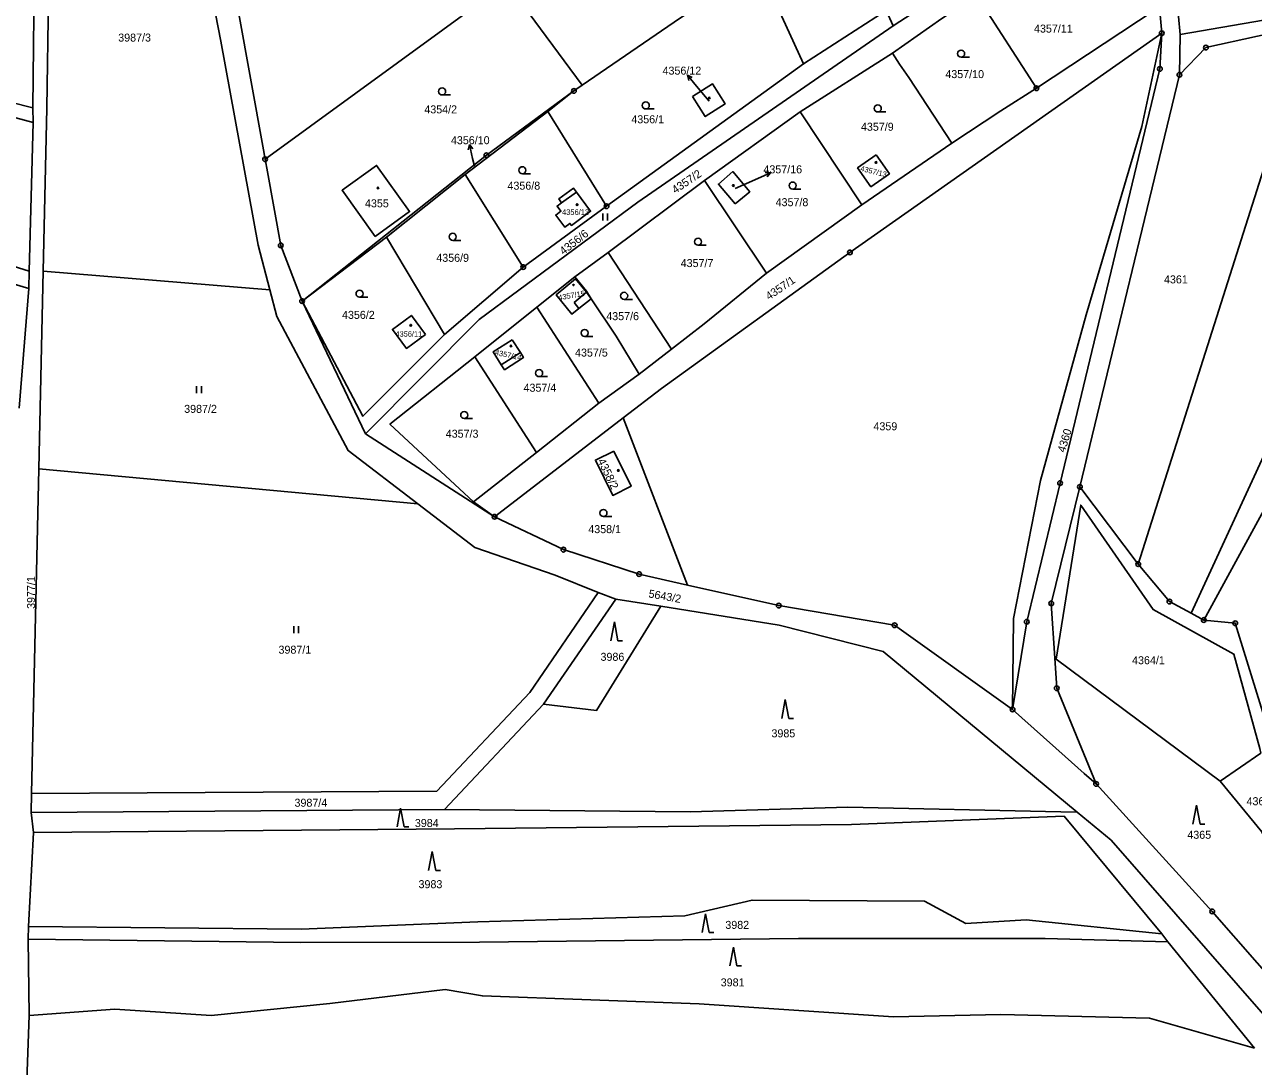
# Model space of a CAD drawing. Extents: x -644096 to -634268, y -1141430 to -1133463.
# Drawn here: x -639567.8 to -639306.8, y -1137209.8 to -1136988.4 of the extents above; entities that cross this region are included whole.
import ezdxf

# ---------------------------------------------------------------- set-up
doc = ezdxf.new("R2010")
doc.units = 0
for name, color, linetype in [('_CIVIL_CONSTRUCTION', 7, 'Continuous'), ('M_Svah_Nasyp', 7, 'Continuous'), ('M_Svah_Zarez', 7, 'Continuous'), ('spodek_zarez', 7, 'Continuous'), ('svrsek_osa_sjezdy', 7, 'Continuous'), ('svrsek_osa_terminal_VRT', 7, 'Continuous'), ('svrsek_osa_VRT', 7, 'Continuous'), ('svrsek_popisy_VRT', 7, 'Continuous'), ('terminal_VRT', 7, 'Continuous')]:
    doc.layers.add(name, color=color, linetype=linetype)

msp = doc.modelspace()

# ---------------------------------------------------------------- linework, layer by layer
at = {"layer": '_CIVIL_CONSTRUCTION'}
for centre, radius in [((-639326.24, -1136990.22), 0.5), ((-639326.24, -1136990.22), 0.0303), ((-639316.87, -1136993.28), 0.5), ((-639316.87, -1136993.28), 0.0303), ((-639326.65, -1136997.8), 0.5), ((-639326.65, -1136997.8), 0.0303), ((-639322.49, -1136999.05), 0.5), ((-639322.49, -1136999.05), 0.0303), ((-639451.12, -1137002.49), 0.5), ((-639451.12, -1137002.49), 0.0303), ((-639352.88, -1137001.92), 0.5), ((-639352.88, -1137001.92), 0.0303), ((-639516.73, -1137017.01), 0.5), ((-639469.73, -1137016.14), 0.5), ((-639469.73, -1137016.14), 0.0303), ((-639516.73, -1137017.01), 0.0303), ((-639444.2, -1137027), 0.5), ((-639444.2, -1137027), 0.0303), ((-639513.42, -1137035.3), 0.5), ((-639513.42, -1137035.3), 0.0303), ((-639392.51, -1137036.8), 0.5), ((-639392.51, -1137036.8), 0.0303), ((-639461.91, -1137039.92), 0.5), ((-639461.91, -1137039.92), 0.0303), ((-639508.89, -1137047.15), 0.5), ((-639508.89, -1137047.15), 0.0303), ((-639347.85, -1137085.82), 0.5), ((-639347.85, -1137085.82), 0.0303), ((-639343.62, -1137086.62), 0.5), ((-639343.62, -1137086.62), 0.0303), ((-639467.98, -1137092.99), 0.5), ((-639467.98, -1137092.99), 0.0303), ((-639453.37, -1137099.97), 0.5), ((-639453.37, -1137099.97), 0.0303), ((-639331.25, -1137103.05), 0.5), ((-639437.29, -1137105.17), 0.5), ((-639437.29, -1137105.17), 0.0303), ((-639331.25, -1137103.05), 0.0303), ((-639324.61, -1137110.99), 0.5), ((-639407.62, -1137111.86), 0.5), ((-639407.62, -1137111.86), 0.0303), ((-639349.72, -1137111.39), 0.5), ((-639349.72, -1137111.39), 0.0303), ((-639324.61, -1137110.99), 0.0303), ((-639382.99, -1137116.02), 0.5), ((-639382.99, -1137116.02), 0.0303), ((-639354.92, -1137115.3), 0.5), ((-639354.92, -1137115.3), 0.0303), ((-639317.33, -1137114.92), 0.5), ((-639317.33, -1137114.92), 0.0303), ((-639310.62, -1137115.62), 0.5), ((-639310.62, -1137115.62), 0.0303), ((-639348.56, -1137129.41), 0.5), ((-639348.56, -1137129.41), 0.0303), ((-639357.95, -1137133.91), 0.5), ((-639357.95, -1137133.91), 0.0303), ((-639340.2, -1137149.75), 0.5), ((-639340.2, -1137149.75), 0.0303), ((-639315.53, -1137176.85), 0.5), ((-639315.53, -1137176.85), 0.0303)]:
    msp.add_circle(centre, radius, dxfattribs=at)
at = {"layer": 'M_Svah_Nasyp'}
for p, q in [((-639453.76, -1137026.28), (-639450.59, -1137023.98)), ((-639451.07, -1137047.42), (-639448.49, -1137045.28)), ((-639451.07, -1137047.42), (-639450.06, -1137048.7)), ((-639466.56, -1137060.7), (-639462.51, -1137058.08))]:
    msp.add_line(p, q, dxfattribs=at)
at = {"layer": 'M_Svah_Zarez'}
for centre, radius in [((-639422.36, -1137003.98), 0.175), ((-639386.97, -1137017.68), 0.175), ((-639492.74, -1137023.11), 0.175), ((-639417.28, -1137022.59), 0.175), ((-639450.45, -1137026.65), 0.175), ((-639451.22, -1137043.73), 0.123), ((-639485.79, -1137052.29), 0.175), ((-639464.48, -1137056.68), 0.175), ((-639441.69, -1137083.14), 0.175)]:
    msp.add_circle(centre, radius, dxfattribs=at)
at = {"layer": 'spodek_zarez'}
msp.add_circle((-638683.07, -1137056.85), 1378.08, dxfattribs=at)
at = {"layer": 'svrsek_osa_sjezdy'}
for p, q in [((-639368.87, -1136995.31), (-639367.12, -1136995.31)), ((-639479.13, -1137003.35), (-639477.38, -1137003.35)), ((-639435.86, -1137006.32), (-639434.11, -1137006.32)), ((-639386.58, -1137006.96), (-639384.83, -1137006.96)), ((-639462.08, -1137020.09), (-639460.33, -1137020.09)), ((-639404.65, -1137023.34), (-639402.9, -1137023.34)), ((-639444.98, -1137030.05), (-639444.98, -1137028.55)), ((-639443.98, -1137030.05), (-639443.98, -1137028.55)), ((-639476.88, -1137034.24), (-639475.13, -1137034.24)), ((-639424.76, -1137035.28), (-639423.01, -1137035.28)), ((-639496.67, -1137046.33), (-639494.92, -1137046.33)), ((-639440.46, -1137046.78), (-639438.71, -1137046.78)), ((-639448.85, -1137054.67), (-639447.1, -1137054.67)), ((-639458.52, -1137063.2), (-639456.77, -1137063.2)), ((-639531.28, -1137066.72), (-639531.28, -1137065.22)), ((-639530.28, -1137066.72), (-639530.28, -1137065.22)), ((-639474.43, -1137072.12), (-639472.68, -1137072.12)), ((-639444.86, -1137092.93), (-639443.11, -1137092.93)), ((-639442.53, -1137115.33), (-639443.28, -1137119.33)), ((-639441.78, -1137119.33), (-639442.53, -1137115.33)), ((-639510.66, -1137117.72), (-639510.66, -1137116.22)), ((-639509.66, -1137117.72), (-639509.66, -1137116.22)), ((-639441.78, -1137119.33), (-639440.78, -1137119.33)), ((-639406.23, -1137131.84), (-639406.98, -1137135.84)), ((-639405.48, -1137135.84), (-639406.23, -1137131.84)), ((-639405.48, -1137135.84), (-639404.48, -1137135.84)), ((-639487.95, -1137154.88), (-639488.7, -1137158.88)), ((-639487.2, -1137158.88), (-639487.95, -1137154.88)), ((-639318.86, -1137154.27), (-639319.61, -1137158.27)), ((-639318.11, -1137158.27), (-639318.86, -1137154.27)), ((-639487.2, -1137158.88), (-639486.2, -1137158.88)), ((-639318.11, -1137158.27), (-639317.11, -1137158.27)), ((-639481.25, -1137164.14), (-639482, -1137168.14)), ((-639480.5, -1137168.14), (-639481.25, -1137164.14)), ((-639480.5, -1137168.14), (-639479.5, -1137168.14)), ((-639423.16, -1137177.33), (-639423.91, -1137181.33)), ((-639422.41, -1137181.33), (-639423.16, -1137177.33)), ((-639422.41, -1137181.33), (-639421.41, -1137181.33)), ((-639417.25, -1137184.43), (-639418, -1137188.43)), ((-639416.5, -1137188.43), (-639417.25, -1137184.43)), ((-639416.5, -1137188.43), (-639415.5, -1137188.43))]:
    msp.add_line(p, q, dxfattribs=at)
for centre in [(-639368.87, -1136994.56), (-639479.13, -1137002.6), (-639435.86, -1137005.57), (-639386.58, -1137006.21), (-639462.08, -1137019.34), (-639404.65, -1137022.59), (-639476.88, -1137033.49), (-639424.76, -1137034.53), (-639496.67, -1137045.58), (-639440.46, -1137046.03), (-639448.85, -1137053.92), (-639458.52, -1137062.45), (-639474.43, -1137071.37), (-639444.86, -1137092.18)]:
    msp.add_circle(centre, 0.75, dxfattribs=at)
at = {"layer": 'svrsek_osa_terminal_VRT'}
msp.add_arc((-642050.26, -1145189.6), 8802.25, 41.413152, 75.317049, dxfattribs=at)
at = {"layer": 'svrsek_popisy_VRT'}
for p, q in [((-639425.08, -1137001.47), (-639427.01, -1136999.17)), ((-639427.01, -1136999.17), (-639425.98, -1136999.62)), ((-639427.01, -1136999.17), (-639426.75, -1137000.26)), ((-639422.43, -1137004.66), (-639425.08, -1137001.47)), ((-639473.33, -1137013.9), (-639473.6, -1137014.98)), ((-639472.66, -1137016.82), (-639473.33, -1137013.9)), ((-639473.33, -1137013.9), (-639472.62, -1137014.76)), ((-639472.28, -1137018.48), (-639472.66, -1137016.82)), ((-639416.88, -1137023.24), (-639412.09, -1137021.1)), ((-639412.09, -1137021.1), (-639409.35, -1137019.88)), ((-639409.35, -1137019.88), (-639410.47, -1137019.83)), ((-639409.35, -1137019.88), (-639410.06, -1137020.74))]:
    msp.add_line(p, q, dxfattribs=at)
at = {"layer": 'terminal_VRT'}
for p, q in [((-639563.09, -1137006.12), (-639562.08, -1136935.98)), ((-639383.31, -1136988.68), (-639330.91, -1136954.33)), ((-639326.24, -1136990.22), (-639328.09, -1136969.96)), ((-639402.35, -1136996.71), (-639411.91, -1136975.79)), ((-639516.73, -1137017.01), (-639465.38, -1136979.54)), ((-639465.38, -1136979.54), (-639449.36, -1137001.25)), ((-639352.88, -1137001.92), (-639365.61, -1136982.12)), ((-639384.81, -1136985.41), (-639402.35, -1136996.71)), ((-639384.81, -1136985.41), (-639383.31, -1136988.68)), ((-639331.25, -1137103.05), (-639294.91, -1136988.47)), ((-639322.33, -1136990.46), (-639322.49, -1136999.05)), ((-639403.05, -1137006.93), (-639383.42, -1136994.47)), ((-639444.2, -1137027), (-639402.35, -1136996.71)), ((-639343.62, -1137086.62), (-639322.49, -1136999.05)), ((-639451.12, -1137002.49), (-639456.69, -1137006.88)), ((-639451.12, -1137002.49), (-639449.36, -1137001.25)), ((-639566.02, -1137009.18), (-639566.09, -1137006.09)), ((-639563.86, -1137040.76), (-639563.09, -1137006.12)), ((-639456.69, -1137006.88), (-639474.2, -1137020.25)), ((-639456.69, -1137006.88), (-639444.2, -1137027)), ((-639423.39, -1137021.51), (-639403.05, -1137006.93)), ((-639389.99, -1137026.68), (-639403.05, -1137006.93)), ((-639566.87, -1137040.77), (-639566.02, -1137009.18)), ((-639370.83, -1137013.57), (-639389.99, -1137026.68)), ((-639474.2, -1137020.25), (-639490.94, -1137033.59)), ((-639474.2, -1137020.25), (-639461.91, -1137039.92)), ((-639443.87, -1137036.81), (-639423.39, -1137021.51)), ((-639410.23, -1137041.18), (-639423.39, -1137021.51)), ((-639444.2, -1137027), (-639461.91, -1137039.92)), ((-639389.99, -1137026.68), (-639410.23, -1137041.18)), ((-639490.94, -1137033.59), (-639508.89, -1137047.15)), ((-639478.59, -1137054.22), (-639490.94, -1137033.59)), ((-639450.92, -1137042), (-639443.87, -1137036.81)), ((-639430.4, -1137057.34), (-639443.87, -1137036.81)), ((-639461.91, -1137039.92), (-639478.59, -1137054.22)), ((-639566.91, -1137044.48), (-639566.87, -1137040.77)), ((-639564.8, -1137082.78), (-639563.86, -1137040.76)), ((-639515.71, -1137044.76), (-639563.86, -1137040.76)), ((-639458.98, -1137048.41), (-639450.92, -1137042)), ((-639568.99, -1137069.92), (-639566.91, -1137044.48)), ((-639508.89, -1137047.15), (-639495.41, -1137075.39)), ((-639472.21, -1137058.96), (-639458.98, -1137048.41)), ((-639445.82, -1137068.83), (-639458.98, -1137048.41)), ((-639430.4, -1137057.34), (-639437.26, -1137062.65)), ((-639459.06, -1137079.32), (-639472.21, -1137058.96)), ((-639437.26, -1137062.65), (-639445.82, -1137068.83)), ((-639445.82, -1137068.83), (-639459.06, -1137079.32)), ((-639467.98, -1137092.99), (-639440.7, -1137071.99)), ((-639440.7, -1137071.99), (-639427.01, -1137107.49)), ((-639495.41, -1137075.39), (-639467.98, -1137092.99)), ((-639459.06, -1137079.32), (-639472.46, -1137089.81)), ((-639566.34, -1137151.8), (-639564.8, -1137082.78)), ((-639484.29, -1137090.25), (-639564.8, -1137082.78)), ((-639331.25, -1137103.05), (-639343.62, -1137086.62)), ((-639472.46, -1137089.81), (-639467.98, -1137092.99)), ((-639446, -1137109.09), (-639455.12, -1137105.42)), ((-639442.22, -1137110.47), (-639457.62, -1137132.8)), ((-639442.22, -1137110.47), (-639446, -1137109.09)), ((-639432.69, -1137112), (-639442.22, -1137110.47)), ((-639319.98, -1137113.49), (-639317.33, -1137114.92)), ((-639348.97, -1137123.03), (-639348.71, -1137123.22)), ((-639348.71, -1137123.22), (-639313.81, -1137149.18)), ((-639457.62, -1137132.8), (-639478.61, -1137155.2)), ((-639566.42, -1137155.8), (-639566.34, -1137151.8)), ((-639478.61, -1137155.2), (-639566.42, -1137155.8)), ((-639565.95, -1137160.07), (-639566.42, -1137155.8)), ((-639566.97, -1137180.08), (-639565.95, -1137160.07)), ((-639567.1, -1137182.73), (-639566.97, -1137180.08)), ((-639566.87, -1137198.93), (-639567.1, -1137182.73)), ((-639324.95, -1137183.33), (-639326.23, -1137181.61)), ((-639306.56, -1137205.94), (-639324.95, -1137183.33))]:
    msp.add_line(p, q, dxfattribs=at)
for points in [[(-639365.39, -1136858.17), (-639364, -1136860.27), (-639349.31, -1136900.32), (-639325.55, -1136955.99), (-639322.33, -1136990.46)], [(-639538.67, -1136922.52), (-639533.09, -1136956.28), (-639526.14, -1136991.89), (-639518.21, -1137035.24), (-639515.71, -1137044.76)], [(-639566.09, -1137006.09), (-639565.72, -1136973.28), (-639565.12, -1136938.03)], [(-639328.09, -1136969.96), (-639327.63, -1136985.26), (-639352.88, -1137001.92)], [(-639449.36, -1137001.25), (-639429.84, -1136987.86), (-639411.91, -1136975.79)], [(-639666.41, -1136979.09), (-639590.71, -1136999.88), (-639566.09, -1137006.09)], [(-639126.36, -1136995.19), (-639192, -1136984.94), (-639219.35, -1136980.09), (-639243.89, -1136983.47), (-639266.69, -1136984.46), (-639295.59, -1136985.91), (-639322.33, -1136990.46)], [(-639383.42, -1136994.47), (-639372.94, -1136987.12), (-639365.61, -1136982.12)], [(-639672.13, -1136983.25), (-639590.83, -1137002.54), (-639566.02, -1137009.18)], [(-639522.32, -1136986.12), (-639517.23, -1137014.21), (-639516.73, -1137017.01)], [(-639495.41, -1137075.39), (-639471.26, -1137051.05), (-639437.55, -1137026.11), (-639383.31, -1136988.68)], [(-639440.7, -1137071.99), (-639432.52, -1137065.7), (-639392.51, -1137036.8), (-639326.24, -1136990.22)], [(-639357.95, -1137133.91), (-639357.74, -1137114.62), (-639351.99, -1137085.27), (-639342.32, -1137050.05), (-639330.5, -1137010.03), (-639326.24, -1136990.22)], [(-639357.95, -1137133.91), (-639354.92, -1137115.3), (-639347.85, -1137085.82), (-639326.65, -1136997.8), (-639326.24, -1136990.22)], [(-639322.49, -1136999.05), (-639316.87, -1136993.28), (-639294.91, -1136988.47)], [(-639370.83, -1137013.57), (-639379.96, -1136999.63), (-639381.94, -1136996.82), (-639383.42, -1136994.47)], [(-639715.51, -1136997.36), (-639668.19, -1137009.39), (-639637.01, -1137018.88), (-639566.87, -1137040.77)], [(-639719.93, -1136999.63), (-639674.48, -1137012.6), (-639638.85, -1137023.2), (-639566.91, -1137044.48)], [(-639425.93, -1137003.69), (-639421.69, -1137000.97), (-639419.01, -1137005.23), (-639423.23, -1137007.94), (-639425.93, -1137003.69)], [(-639508.89, -1137047.15), (-639469.73, -1137016.14), (-639451.12, -1137002.49)], [(-639352.88, -1137001.92), (-639360.41, -1137006.74), (-639370.83, -1137013.57)], [(-639386.94, -1137016.07), (-639384.11, -1137020.08), (-639388.03, -1137022.85), (-639390.87, -1137018.85), (-639386.94, -1137016.07)], [(-639516.73, -1137017.01), (-639516.24, -1137019.7), (-639513.42, -1137035.3), (-639508.89, -1137047.15)], [(-639493.37, -1137033.43), (-639500.4, -1137023.59), (-639493.07, -1137018.32), (-639486.06, -1137028.11), (-639493.37, -1137033.43)], [(-639416.84, -1137026.51), (-639420.42, -1137022.27), (-639417.39, -1137019.64), (-639413.79, -1137023.91), (-639416.84, -1137026.51)], [(-639450.59, -1137023.98), (-639447.6, -1137028.06), (-639451.67, -1137031.06), (-639451.99, -1137030.63), (-639453.08, -1137031.43), (-639454.98, -1137028.87), (-639453.88, -1137028.06), (-639454.69, -1137026.97), (-639453.76, -1137026.28), (-639454.37, -1137025.45), (-639451.25, -1137023.13), (-639450.59, -1137023.98)], [(-639447.45, -1137046.67), (-639450.06, -1137048.7), (-639451.57, -1137049.94), (-639454.9, -1137045.84), (-639450.82, -1137042.43), (-639448.49, -1137045.28), (-639447.45, -1137046.67)], [(-639437.26, -1137062.65), (-639442.17, -1137054.58), (-639447.45, -1137046.67), (-639448.49, -1137045.06), (-639450.92, -1137042)], [(-639410.23, -1137041.18), (-639423.43, -1137051.96), (-639430.4, -1137057.34)], [(-639515.71, -1137044.76), (-639514.23, -1137050.4), (-639499.06, -1137078.91), (-639484.29, -1137090.25)], [(-639508.89, -1137047.15), (-639495.94, -1137071.61), (-639478.59, -1137054.22)], [(-639482.66, -1137054.24), (-639486.73, -1137057.2), (-639489.68, -1137053.16), (-639485.66, -1137050.2), (-639482.66, -1137054.24)], [(-639286.94, -1137052.28), (-639293.87, -1137051.12), (-639304.13, -1137079.06), (-639319.98, -1137113.49)], [(-639464.24, -1137055.35), (-639462.51, -1137058.08), (-639461.85, -1137059.14), (-639465.85, -1137061.74), (-639466.56, -1137060.7), (-639468.29, -1137057.96), (-639464.24, -1137055.35)], [(-639317.33, -1137114.92), (-639301.16, -1137085.34), (-639288.45, -1137057.17)], [(-639472.46, -1137089.81), (-639490.21, -1137073.31), (-639472.21, -1137058.96)], [(-639442.68, -1137079.03), (-639438.99, -1137086.51), (-639442.89, -1137088.44), (-639446.56, -1137080.94), (-639442.68, -1137079.03)], [(-639343.62, -1137086.62), (-639349.72, -1137111.39), (-639348.97, -1137123.03)], [(-639455.12, -1137105.42), (-639472.2, -1137099.53), (-639484.29, -1137090.25)], [(-639313.81, -1137149.18), (-639305.2, -1137143.21), (-639305.43, -1137142.25), (-639310.91, -1137122.15), (-639328.09, -1137112.69), (-639343.44, -1137090.5), (-639348.71, -1137123.22)], [(-639467.98, -1137092.99), (-639453.37, -1137099.97), (-639437.29, -1137105.17), (-639427.01, -1137107.49)], [(-639319.98, -1137113.49), (-639324.61, -1137110.99), (-639331.25, -1137103.05)], [(-639427.01, -1137107.49), (-639407.62, -1137111.86), (-639382.99, -1137116.02), (-639357.95, -1137133.91)], [(-639566.34, -1137151.8), (-639480.23, -1137151.27), (-639460.47, -1137130.3), (-639446, -1137109.09)], [(-639432.69, -1137112), (-639446.31, -1137134.12), (-639457.62, -1137132.8)], [(-639344.22, -1137155.73), (-639385.42, -1137121.62), (-639407.51, -1137116.05), (-639432.69, -1137112)], [(-639290.37, -1137183.87), (-639291.71, -1137180.72), (-639298.5, -1137161.51), (-639302.63, -1137141.43), (-639310.62, -1137115.62), (-639317.33, -1137114.92)], [(-639348.97, -1137123.03), (-639348.56, -1137129.41), (-639340.2, -1137149.75)], [(-639357.95, -1137133.91), (-639346.76, -1137143.9), (-639342.71, -1137147.51), (-639340.2, -1137149.75)], [(-639340.2, -1137149.75), (-639315.53, -1137176.85), (-639296.4, -1137198.7)], [(-639313.81, -1137149.18), (-639304.96, -1137159.9), (-639293.26, -1137185.77), (-639291.34, -1137184.51), (-639290.37, -1137183.87)], [(-639344.22, -1137155.73), (-639347.65, -1137155.66), (-639392.96, -1137154.7), (-639426.4, -1137155.69), (-639478.61, -1137155.2)], [(-639326.23, -1137181.61), (-639347, -1137156.6), (-639392.16, -1137158.39), (-639476.49, -1137159.31), (-639565.95, -1137160.07)], [(-639259.41, -1137265.74), (-639280.31, -1137232.62), (-639303.13, -1137200.44), (-639337, -1137161.71), (-639344.22, -1137155.73)], [(-639326.23, -1137181.61), (-639355.03, -1137178.62), (-639367.84, -1137179.42), (-639376.66, -1137174.69), (-639413.28, -1137174.43), (-639427.56, -1137177.75), (-639471.56, -1137179.09), (-639509.08, -1137180.65), (-639566.97, -1137180.08)], [(-639324.95, -1137183.33), (-639351.02, -1137182.59), (-639403.43, -1137182.59), (-639471.18, -1137183.4), (-639509.12, -1137183.47), (-639567.1, -1137182.73)], [(-639306.56, -1137205.94), (-639328.83, -1137199.51), (-639360.44, -1137198.75), (-639383.21, -1137199.26), (-639424.54, -1137196.52), (-639470.56, -1137194.81), (-639478.5, -1137193.45), (-639503.01, -1137196.43), (-639528.2, -1137198.94), (-639548.68, -1137197.64), (-639566.87, -1137198.93)], [(-639571.69, -1137283), (-639568.29, -1137238.57), (-639566.87, -1137198.93)]]:
    msp.add_lwpolyline(points, dxfattribs=at)

# ---------------------------------------------------------------- texts
at = {"layer": 'svrsek_osa_VRT'}
for s, height, p in [('3987/3', 1.7, (-639547.94, -1136992)), ('4357/11', 1.7, (-639353.38, -1136990.09)), ('4356/12', 1.7, (-639432.3, -1136999.02)), ('4357/10', 1.7, (-639372.22, -1136999.76)), ('4354/2', 1.7, (-639482.91, -1137007.26)), ('4356/1', 1.7, (-639438.93, -1137009.36)), ('4357/9', 1.7, (-639390.15, -1137010.95)), ('4356/10', 1.7, (-639477.26, -1137013.81)), ('4357/16', 1.7, (-639410.87, -1137020)), ('4356/8', 1.7, (-639465.25, -1137023.47)), ('4355', 1.7, (-639495.52, -1137027.22)), ('4357/8', 1.7, (-639408.28, -1137026.98)), ('4356/13', 1.19, (-639453.66, -1137028.83)), ('4356/9', 1.7, (-639480.37, -1137038.8)), ('4357/7', 1.7, (-639428.45, -1137039.92)), ('4361', 1.7, (-639325.77, -1137043.39)), ('4356/2', 1.7, (-639500.4, -1137050.93)), ('4357/6', 1.7, (-639444.26, -1137051.2)), ('4356/11', 1.14, (-639489.05, -1137054.7)), ('4357/5', 1.7, (-639450.89, -1137058.94)), ('4357/4', 1.7, (-639461.83, -1137066.41)), ('3987/2', 1.7, (-639533.93, -1137070.9)), ('4359', 1.7, (-639387.49, -1137074.6)), ('4357/3', 1.7, (-639478.36, -1137076.18)), ('4358/1', 1.7, (-639448.08, -1137096.46)), ('3987/1', 1.7, (-639513.89, -1137122.08)), ('3986', 1.7, (-639445.48, -1137123.59)), ('4364/1', 1.7, (-639332.55, -1137124.32)), ('3985', 1.7, (-639409.16, -1137139.85)), ('4364/2', 1.7, (-639308.23, -1137154.28)), ('3987/4', 1.7, (-639510.49, -1137154.6)), ('3984', 1.7, (-639484.92, -1137158.91)), ('4365', 1.7, (-639320.81, -1137161.41)), ('3983', 1.7, (-639484.14, -1137171.91)), ('3982', 1.7, (-639418.96, -1137180.56)), ('3981', 1.7, (-639419.94, -1137192.78))]:
    msp.add_text(s, height=height, dxfattribs=at).set_placement(p)
for s, height, rotation, p in [('4357/2', 1.7, 34, (-639429.61, -1137024.39)), ('4357/13', 1.14, 346, (-639390.36, -1137019.46)), ('4356/6', 1.7, 38, (-639453.36, -1137037.43)), ('4357/1', 1.7, 34, (-639409.69, -1137046.99)), ('4357/15', 1.14, 10, (-639454.34, -1137047)), ('4357/14', 1.14, 348, (-639467.99, -1137058.57)), ('4360', 1.7, 73, (-639346.83, -1137079.43)), ('4358/2', 1.7, 296, (-639446.14, -1137081.1)), ('3977/1', 1.7, 90, (-639565.61, -1137112.56)), ('5643/2', 1.7, 350, (-639435.37, -1137110.1))]:
    msp.add_text(s, height=height, rotation=rotation, dxfattribs=at).set_placement(p)

doc.saveas('drawing.dxf')
